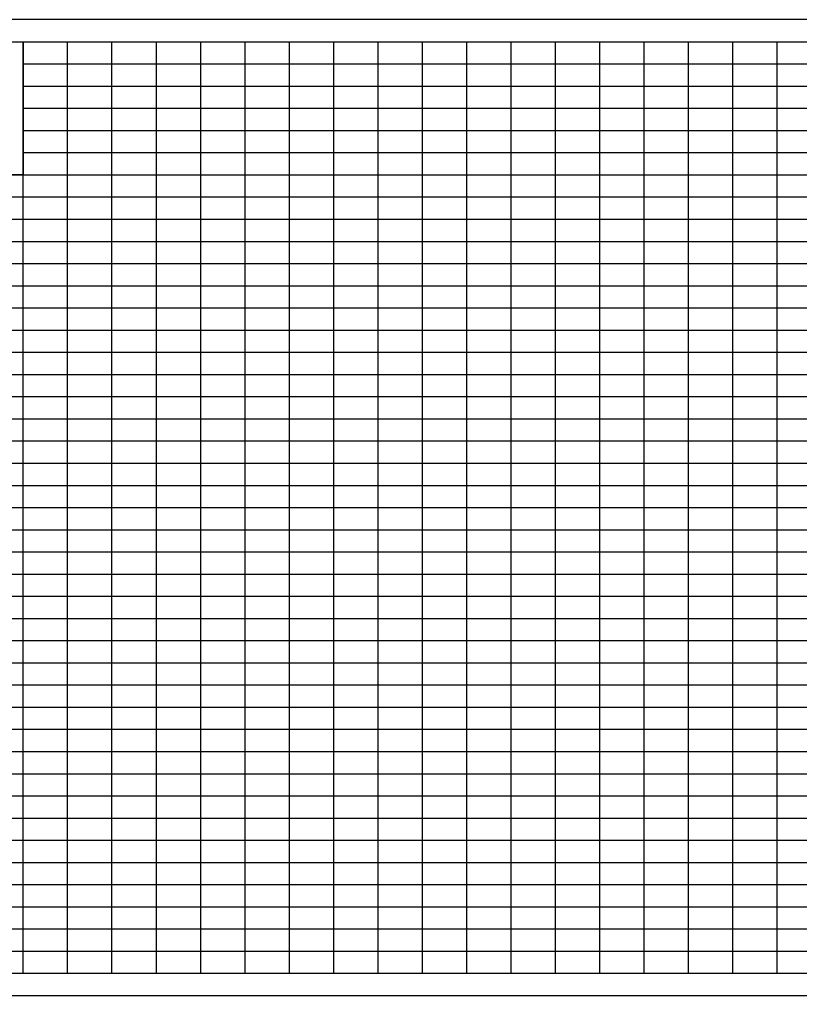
# Model space of a CAD drawing. Extents: x 1873632 to 1926512, y 813126 to 836257.
# Drawn here: x 1889459 to 1890338, y 825583 to 826683 of the extents above; entities that cross this region are included whole.
import ezdxf

# ---------------------------------------------------------------- set-up
doc = ezdxf.new("R2010")
doc.units = 0
doc.layers.add('RD_PD_WallFill', color=7, linetype='Continuous')
doc.layers.add('RD_SHT_IplotShp', color=7, linetype='Continuous')

msp = doc.modelspace()

# ---------------------------------------------------------------- linework, layer by layer
at = {"layer": 'RD_PD_WallFill'}
for p, q in [((1889013.1, 826658.1), (1894363.1, 826658.1)), ((1889013.1, 826658.1), (1890763.1, 826658.1)), ((1889463.1, 825608.1), (1889463.1, 826658.1)), ((1889463.1, 825608.1), (1889463.1, 826658.1)), ((1889513.1, 825608.1), (1889513.1, 826658.1)), ((1889513.1, 825608.1), (1889513.1, 826658.1)), ((1889563.1, 825608.1), (1889563.1, 826658.1)), ((1889563.1, 825608.1), (1889563.1, 826658.1)), ((1889613.1, 825608.1), (1889613.1, 826658.1)), ((1889613.1, 825608.1), (1889613.1, 826658.1)), ((1889663.1, 825608.1), (1889663.1, 826658.1)), ((1889663.1, 825608.1), (1889663.1, 826658.1)), ((1889713.1, 825608.1), (1889713.1, 826658.1)), ((1889713.1, 825608.1), (1889713.1, 826658.1)), ((1889763.1, 825608.1), (1889763.1, 826658.1)), ((1889763.1, 825608.1), (1889763.1, 826658.1)), ((1889813.1, 825608.1), (1889813.1, 826658.1)), ((1889813.1, 825608.1), (1889813.1, 826658.1)), ((1889863.1, 825608.1), (1889863.1, 826658.1)), ((1889863.1, 825608.1), (1889863.1, 826658.1)), ((1889913.1, 825608.1), (1889913.1, 826658.1)), ((1889913.1, 825608.1), (1889913.1, 826658.1)), ((1889963.1, 825608.1), (1889963.1, 826658.1)), ((1889963.1, 825608.1), (1889963.1, 826658.1)), ((1890013.1, 825608.1), (1890013.1, 826658.1)), ((1890013.1, 825608.1), (1890013.1, 826658.1)), ((1890063.1, 825608.1), (1890063.1, 826658.1)), ((1890063.1, 825608.1), (1890063.1, 826658.1)), ((1890113.1, 825608.1), (1890113.1, 826658.1)), ((1890113.1, 825608.1), (1890113.1, 826658.1)), ((1890163.1, 825608.1), (1890163.1, 826658.1)), ((1890163.1, 825608.1), (1890163.1, 826658.1)), ((1890213.1, 825608.1), (1890213.1, 826658.1)), ((1890213.1, 825608.1), (1890213.1, 826658.1)), ((1890263.1, 825608.1), (1890263.1, 826658.1)), ((1890263.1, 825608.1), (1890263.1, 826658.1)), ((1890313.1, 825608.1), (1890313.1, 826658.1)), ((1890313.1, 825608.1), (1890313.1, 826658.1)), ((1889463.1, 826633.1), (1894363.1, 826633.1)), ((1889463.1, 826633.1), (1894363.1, 826633.1)), ((1889463.1, 826608.1), (1894363.1, 826608.1)), ((1889463.1, 826583.1), (1894363.1, 826583.1)), ((1889463.1, 826558.1), (1894363.1, 826558.1)), ((1889463.1, 826533.1), (1894363.1, 826533.1)), ((1889013.1, 826508.1), (1894363.1, 826508.1)), ((1889013.1, 826483.1), (1894363.1, 826483.1)), ((1889013.1, 826458.1), (1894363.1, 826458.1)), ((1889013.1, 826433.1), (1894363.1, 826433.1)), ((1889013.1, 826408.1), (1894363.1, 826408.1)), ((1889013.1, 826383.1), (1894363.1, 826383.1)), ((1889013.1, 826358.1), (1894363.1, 826358.1)), ((1889013.1, 826333.1), (1894363.1, 826333.1)), ((1889013.1, 826308.1), (1894363.1, 826308.1)), ((1889013.1, 826283.1), (1894363.1, 826283.1)), ((1889013.1, 826258.1), (1894363.1, 826258.1)), ((1889013.1, 826233.1), (1894363.1, 826233.1)), ((1889013.1, 826208.1), (1894363.1, 826208.1)), ((1889013.1, 826183.1), (1894363.1, 826183.1)), ((1889013.1, 826158.1), (1894363.1, 826158.1)), ((1889013.1, 826133.1), (1894363.1, 826133.1)), ((1889013.1, 826108.1), (1894363.1, 826108.1)), ((1889013.1, 826083.1), (1894363.1, 826083.1)), ((1889013.1, 826058.1), (1894363.1, 826058.1)), ((1889013.1, 826033.1), (1894363.1, 826033.1)), ((1889013.1, 826008.1), (1894363.1, 826008.1)), ((1889013.1, 825983.1), (1894363.1, 825983.1)), ((1889013.1, 825958.1), (1894363.1, 825958.1)), ((1889013.1, 825933.1), (1894363.1, 825933.1)), ((1889013.1, 825908.1), (1894363.1, 825908.1)), ((1889013.1, 825883.1), (1894363.1, 825883.1)), ((1889013.1, 825858.1), (1894363.1, 825858.1)), ((1889013.1, 825833.1), (1894363.1, 825833.1)), ((1889013.1, 825808.1), (1894363.1, 825808.1)), ((1889013.1, 825783.1), (1894363.1, 825783.1)), ((1889013.1, 825758.1), (1894363.1, 825758.1)), ((1889013.1, 825733.1), (1894363.1, 825733.1)), ((1889013.1, 825708.1), (1894363.1, 825708.1)), ((1889013.1, 825683.1), (1894363.1, 825683.1)), ((1889013.1, 825658.1), (1894363.1, 825658.1)), ((1889013.1, 825633.1), (1894363.1, 825633.1)), ((1889013.1, 825608.1), (1894363.1, 825608.1)), ((1889013.1, 825608.1), (1894363.1, 825608.1))]:
    msp.add_line(p, q, dxfattribs=at)
msp.add_lwpolyline([(1889063.1, 826658.1), (1889463.1, 826658.1), (1889463.1, 826508.1), (1889063.1, 826508.1)], close=True, dxfattribs=at)
msp.add_lwpolyline([(1889063.1, 826658.1), (1889463.1, 826658.1), (1889463.1, 826508.1), (1889063.1, 826508.1)], close=True, dxfattribs=at)
msp.add_lwpolyline([(1889063.1, 826658.1), (1889463.1, 826658.1), (1889463.1, 826508.1), (1889063.1, 826508.1)], close=True, dxfattribs=at)
msp.add_lwpolyline([(1889063.1, 826658.1), (1889463.1, 826658.1), (1889463.1, 826508.1), (1889063.1, 826508.1)], close=True, dxfattribs=at)
at = {"layer": 'RD_SHT_IplotShp'}
msp.add_lwpolyline([(1888988.1, 825583.1), (1894388.1, 825583.1), (1894388.1, 826683.1), (1888988.1, 826683.1)], close=True, dxfattribs=at)

doc.saveas('drawing.dxf')
